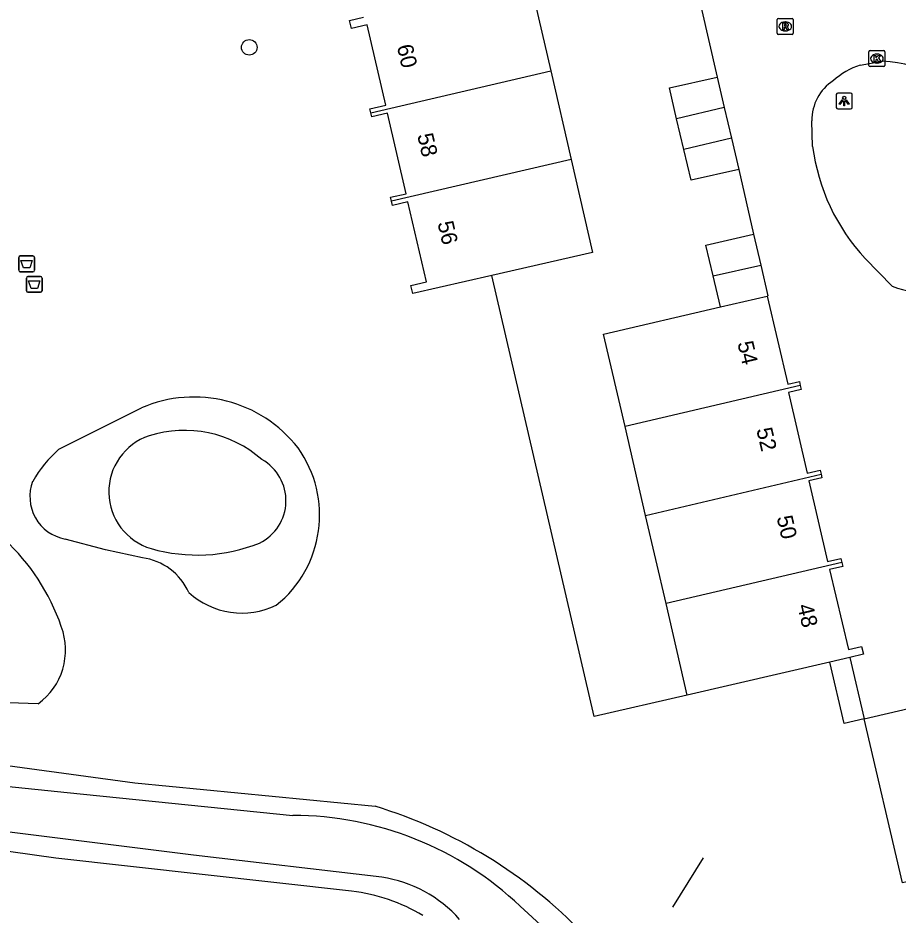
# Model space of a CAD drawing. Extents: x 156414 to 157775, y 382335 to 383765.
# Drawn here: x 157232.8 to 157288.1, y 383123.7 to 383180.1 of the extents above; entities that cross this region are included whole.
import ezdxf

# ---------------------------------------------------------------- set-up
doc = ezdxf.new("R2010")
doc.units = 0
for name, color, linetype in [('IMGEO_Afvalbak', 7, 'Continuous'), ('IMGEO_Boom', 7, 'Continuous'), ('IMGEO_Duiker', 7, 'Continuous'), ('IMGEO_Grasland_agrarisch', 7, 'Continuous'), ('IMGEO_Kolk', 7, 'Continuous'), ('IMGEO_Lichtpunt', 7, 'Continuous'), ('IMGEO_Meer_plas_ven_vijver', 7, 'Continuous'), ('IMGEO_Muur', 7, 'Continuous'), ('IMGEO_Pand', 7, 'Continuous'), ('IMGEO_Pand_nummerreeks', 7, 'Continuous'), ('IMGEO_Rioolput', 7, 'Continuous'), ('IMGEO_Voetpad_onverhard', 7, 'Continuous'), ('IMGEO_Voetpad_op_trap', 7, 'Continuous'), ('IMGEO_Waterloop', 7, 'Continuous')]:
    doc.layers.add(name, color=color, linetype=linetype)

msp = doc.modelspace()

# ---------------------------------------------------------------- linework, layer by layer
at = {"layer": 'IMGEO_Afvalbak'}
for p, q in [((157232.896, 383164.216), (157232.896, 383165.016)), ((157232.896, 383165.016), (157232.896, 383164.216)), ((157232.996, 383165.116), (157233.786, 383165.116)), ((157233.786, 383165.116), (157232.996, 383165.116)), ((157233.886, 383165.016), (157233.886, 383164.216)), ((157233.886, 383164.216), (157233.886, 383165.016)), ((157233.786, 383164.116), (157232.996, 383164.116)), ((157232.996, 383164.116), (157233.786, 383164.116)), ((157233.477, 383163.828), (157234.267, 383163.828)), ((157234.267, 383163.828), (157233.477, 383163.828)), ((157233.377, 383162.928), (157233.377, 383163.728)), ((157233.377, 383163.728), (157233.377, 383162.928)), ((157234.367, 383163.728), (157234.367, 383162.928)), ((157234.367, 383162.928), (157234.367, 383163.728)), ((157234.267, 383162.828), (157233.477, 383162.828)), ((157233.477, 383162.828), (157234.267, 383162.828))]:
    msp.add_line(p, q, dxfattribs=at)
for points in [[(157233.039, 383164.83), (157233.743, 383164.83), (157233.594, 383164.36), (157233.188, 383164.36), (157233.039, 383164.83)], [(157233.52, 383163.542), (157234.224, 383163.542), (157234.075, 383163.072), (157233.669, 383163.072), (157233.52, 383163.542)]]:
    msp.add_lwpolyline(points, dxfattribs=at)
for centre, start, end in [((157232.996, 383165.016), 90, 180), ((157232.996, 383165.016), 90, 180), ((157233.786, 383165.016), 0, 90), ((157233.786, 383165.016), 360, 90), ((157232.996, 383164.216), 180, 270), ((157232.996, 383164.216), 180, 270), ((157233.477, 383163.728), 90, 180), ((157233.477, 383163.728), 90, 180), ((157233.786, 383164.216), 270, 0), ((157233.786, 383164.216), 270, 0), ((157234.267, 383163.728), 0, 90), ((157234.267, 383163.728), 360, 90), ((157233.477, 383162.928), 180, 270), ((157233.477, 383162.928), 180, 270), ((157234.267, 383162.928), 270, 0), ((157234.267, 383162.928), 270, 0)]:
    msp.add_arc(centre, 0.1, start, end, dxfattribs=at)
at = {"layer": 'IMGEO_Boom'}
msp.add_circle((157247.378, 383178.22), 0.489, dxfattribs=at)
at = {"layer": 'IMGEO_Duiker'}
msp.add_lwpolyline([(157273.969, 383124.199), (157275.9, 383127.296)], dxfattribs=at)
at = {"layer": 'IMGEO_Grasland_agrarisch'}
for points in [[(157274.886, 383137.52), (157269.041, 383136.166), (157262.619, 383163.894)], [(157235.417, 383152.974), (157240.608, 383155.566)], [(157240.666, 383146.146), (157238.347, 383146.648), (157235.812, 383147.324)], [(157234.115, 383136.973), (157225.405, 383137.261), (157217.271, 383137.84)], [(157219.4, 383134.829), (157240.2, 383132.014), (157255.281, 383130.532)], [(157253.805, 383125.195), (157235.233, 383127.269), (157208.754, 383131.002)]]:
    msp.add_lwpolyline(points, dxfattribs=at)
for centre, radius, start, end in [((157243.905, 383147.968), 8.282, 37.882, 113.4596), ((157241.203, 383146.599), 8.609, 132.2267, 149.6581), ((157244.515, 383148.836), 7.275, 308.7735, 35.4419), ((157236.311, 383149.99), 2.713, 159.3237, 259.4038), ((157222.943, 383137.48), 13.356, 18.9972, 75.4307), ((157240.161, 383142.427), 3.753, 24.2049, 82.2692), ((157246.921, 383147.624), 4.951, 227.6284, 295.7402), ((157231.655, 383140.357), 4.184, 306.0113, 20.5794), ((157246.352, 383101.301), 30.565, 43.91, 73.0148), ((157252.587, 383114.373), 10.891, 58.5154, 83.5796)]:
    msp.add_arc(centre, radius, start, end, dxfattribs=at)
at = {"layer": 'IMGEO_Kolk'}
for p, q in [((157286.295, 383177.089), (157286.295, 383177.941)), ((157286.37, 383178.015), (157287.222, 383178.015)), ((157287.296, 383177.941), (157287.296, 383177.089)), ((157286.783, 383177.795), (157286.808, 383177.795)), ((157287.222, 383177.015), (157286.37, 383177.015)), ((157286.806, 383177.235), (157286.781, 383177.235))]:
    msp.add_line(p, q, dxfattribs=at)
for points in [[(157286.295, 383177.089), (157286.295, 383177.941)], [(157286.37, 383178.015), (157287.222, 383178.015)], [(157287.296, 383177.941), (157287.296, 383177.089)], [(157286.616, 383177.715), (157286.739, 383177.715), (157286.739, 383177.564), (157286.869, 383177.715), (157287.033, 383177.715), (157286.887, 383177.564), (157287.04, 383177.315), (157286.888, 383177.315), (157286.803, 383177.479), (157286.739, 383177.412), (157286.739, 383177.315), (157286.616, 383177.315), (157286.616, 383177.715)], [(157287.222, 383177.015), (157286.37, 383177.015)]]:
    msp.add_lwpolyline(points, dxfattribs=at)
for centre, start, end in [((157286.372, 383177.939), 91.552, 178.448), ((157286.372, 383177.939), 91.552, 178.448), ((157287.22, 383177.939), 1.552, 88.448), ((157287.22, 383177.939), 1.552, 88.448), ((157286.372, 383177.091), 181.552, 268.448), ((157286.372, 383177.091), 181.552, 268.448), ((157287.22, 383177.091), 271.552, 358.448), ((157287.22, 383177.091), 271.552, 358.448)]:
    msp.add_arc(centre, 0.0765, start, end, dxfattribs=at)
for centre, major_axis, ratio, start_param, end_param in [((157286.782, 383177.515), (-0.387, 0.002), 0.722429, 4.712389, 7.853982), ((157286.807, 383177.515), (-0.39, 0.002), 0.717154, 1.570796, 4.712389)]:
    msp.add_ellipse(centre, major_axis=major_axis, ratio=ratio, start_param=start_param, end_param=end_param, dxfattribs=at)
at = {"layer": 'IMGEO_Lichtpunt'}
for p, q in [((157284.244, 383175.254), (157284.244, 383174.447)), ((157284.244, 383175.254), (157284.244, 383174.447)), ((157285.146, 383175.349), (157284.338, 383175.349)), ((157285.146, 383175.349), (157284.338, 383175.349)), ((157285.24, 383174.447), (157285.24, 383175.254)), ((157285.24, 383174.447), (157285.24, 383175.254)), ((157284.338, 383174.353), (157285.146, 383174.353)), ((157284.338, 383174.353), (157285.146, 383174.353))]:
    msp.add_line(p, q, dxfattribs=at)
for points in [[(157284.618, 383174.918), (157284.657, 383174.89), (157284.469, 383174.628), (157284.431, 383174.655), (157284.618, 383174.918)], [(157284.72, 383174.87), (157284.767, 383174.87), (157284.767, 383174.548), (157284.72, 383174.548), (157284.72, 383174.87)], [(157284.83, 383174.89), (157284.868, 383174.917), (157285.055, 383174.655), (157285.016, 383174.627), (157284.83, 383174.89)]]:
    msp.add_lwpolyline(points, dxfattribs=at)
msp.add_circle((157284.743, 383175.052), 0.0994, dxfattribs=at)
for centre, start, end in [((157284.338, 383175.254), 90, 180), ((157284.338, 383175.254), 90, 180), ((157285.146, 383175.254), 0, 90), ((157285.146, 383175.254), 0, 90), ((157284.338, 383174.447), 180, 270), ((157284.338, 383174.447), 180, 270), ((157285.146, 383174.447), 270, 0), ((157285.146, 383174.447), 270, 360)]:
    msp.add_arc(centre, 0.0946, start, end, dxfattribs=at)
at = {"layer": 'IMGEO_Meer_plas_ven_vijver'}
for centre, radius, start, end in [((157242.263, 383150.289), 3.711, 108.4933, 253.6429), ((157243.31, 383146.8), 7.352, 48.6338, 107.6069), ((157246.724, 383149.735), 2.96, 296.058, 60.7731), ((157244.118, 383156.746), 10.429, 253.8577, 291.9964)]:
    msp.add_arc(centre, radius, start, end, dxfattribs=at)
at = {"layer": 'IMGEO_Muur'}
msp.add_lwpolyline([(157274.886, 383137.52), (157269.041, 383136.166), (157262.619, 383163.894)], dxfattribs=at)
at = {"layer": 'IMGEO_Pand'}
for points in [[(157264.975, 383182.535), (157266.308, 383176.742)], [(157255.017, 383174.11), (157254.958, 383174.361), (157255.956, 383174.592), (157254.79, 383179.631), (157253.791, 383179.4), (157253.672, 383179.913), (157254.543, 383180.115)], [(157255.017, 383174.11), (157266.308, 383176.742)], [(157266.308, 383176.742), (157267.59, 383171.166)], [(157274.219, 383173.739), (157273.765, 383175.674), (157276.765, 383176.353)], [(157276.765, 383176.353), (157277.21, 383174.441)], [(157256.306, 383168.546), (157256.247, 383168.798), (157257.233, 383169.027), (157256.061, 383174.088), (157255.075, 383173.859), (157255.017, 383174.11)], [(157277.21, 383174.441), (157274.219, 383173.739)], [(157277.21, 383174.441), (157277.661, 383172.506)], [(157274.672, 383171.805), (157274.219, 383173.739)], [(157277.661, 383172.506), (157274.672, 383171.805)], [(157277.661, 383172.506), (157278.12, 383170.537)], [(157278.12, 383170.537), (157275.126, 383169.87), (157274.672, 383171.805)], [(157267.59, 383171.166), (157256.306, 383168.546)], [(157267.59, 383171.166), (157268.931, 383165.337), (157262.619, 383163.894)], [(157262.619, 383163.894), (157257.647, 383162.758), (157257.531, 383163.259), (157258.512, 383163.486), (157257.343, 383168.521), (157256.364, 383168.294), (157256.306, 383168.546)], [(157276.51, 383163.857), (157276.058, 383165.793), (157279.054, 383166.482)], [(157279.054, 383166.482), (157279.499, 383164.543)], [(157276.51, 383163.857), (157279.499, 383164.543)], [(157279.499, 383164.543), (157279.944, 383162.604), (157279.909, 383162.596)], [(157276.964, 383161.911), (157276.51, 383163.857)], [(157276.964, 383161.911), (157279.909, 383162.596)], [(157279.909, 383162.596), (157281.199, 383157.051), (157281.925, 383157.22), (157281.983, 383156.974)], [(157270.976, 383154.401), (157269.632, 383160.207), (157276.964, 383161.911)], [(157281.983, 383156.974), (157270.976, 383154.401)], [(157281.983, 383156.974), (157282.04, 383156.728), (157281.243, 383156.543), (157282.422, 383151.467), (157283.23, 383151.656), (157283.288, 383151.411)], [(157272.272, 383148.808), (157270.976, 383154.401)], [(157272.272, 383148.808), (157283.288, 383151.411)], [(157283.288, 383151.411), (157283.346, 383151.165), (157282.531, 383150.973), (157283.702, 383145.909), (157284.534, 383146.104), (157284.592, 383145.856)], [(157273.553, 383143.274), (157272.272, 383148.808)], [(157284.592, 383145.856), (157273.553, 383143.274)], [(157284.592, 383145.856), (157284.65, 383145.608), (157283.829, 383145.417), (157285.003, 383140.385), (157285.831, 383140.576), (157285.946, 383140.084), (157285.106, 383139.889)], [(157274.886, 383137.52), (157273.553, 383143.274)], [(157283.849, 383139.598), (157274.886, 383137.52)], [(157285.106, 383139.889), (157283.849, 383139.598)], [(157286.005, 383136.032), (157291.558, 383137.327), (157291.387, 383138.059), (157291.634, 383138.117)], [(157294.209, 383127.055), (157288.41, 383125.719), (157286.005, 383136.032)]]:
    msp.add_lwpolyline(points, dxfattribs=at)
at = {"layer": 'IMGEO_Rioolput'}
for p, q in [((157280.54, 383179.109), (157280.54, 383179.961)), ((157280.615, 383180.035), (157281.467, 383180.035)), ((157281.028, 383179.815), (157281.053, 383179.815)), ((157281.541, 383179.961), (157281.541, 383179.109)), ((157281.467, 383179.035), (157280.615, 383179.035)), ((157281.051, 383179.255), (157281.026, 383179.255))]:
    msp.add_line(p, q, dxfattribs=at)
for points in [[(157280.54, 383179.109), (157280.54, 383179.961)], [(157280.615, 383180.035), (157281.467, 383180.035)], [(157281.129, 383179.733), (157280.877, 383179.735), (157280.877, 383179.335)], [(157281.055, 383179.654), (157281.001, 383179.654), (157281.001, 383179.573)], [(157281.001, 383179.573), (157281.053, 383179.573)], [(157281.541, 383179.961), (157281.541, 383179.109)], [(157281.467, 383179.035), (157280.615, 383179.035)], [(157280.877, 383179.335), (157281.001, 383179.335), (157281.001, 383179.497), (157281.012, 383179.497)], [(157281.059, 383179.468), (157281.13, 383179.335), (157281.27, 383179.335), (157281.205, 383179.461)]]:
    msp.add_lwpolyline(points, dxfattribs=at)
for centre, radius, start, end in [((157280.617, 383179.959), 0.0765, 91.552, 178.448), ((157280.617, 383179.959), 0.0765, 91.552, 178.448), ((157281.037, 383179.762), 0.19, 274.7715, 282.9687), ((157281.061, 383179.558), 0.0964, 77.0061, 93.1865), ((157281.075, 383179.615), 0.0378, 276.6634, 79.6772), ((157281.128, 383179.623), 0.109, 350.3612, 89.416), ((157281.126, 383179.623), 0.112, 277.5842, 350.9817), ((157281.465, 383179.959), 0.0765, 1.552, 88.448), ((157281.465, 383179.959), 0.0765, 1.552, 88.448), ((157280.617, 383179.111), 0.0765, 181.552, 268.448), ((157280.617, 383179.111), 0.0765, 181.552, 268.448), ((157281.011, 383179.444), 0.0533, 26.0293, 88.6989), ((157281.11, 383179.408), 0.108, 29.5134, 73.7905), ((157281.465, 383179.111), 0.0765, 271.552, 358.448), ((157281.465, 383179.111), 0.0765, 271.552, 358.448)]:
    msp.add_arc(centre, radius, start, end, dxfattribs=at)
for centre, major_axis, ratio, start_param, end_param in [((157281.027, 383179.535), (-0.387, 0.002), 0.722429, 4.712389, 7.853982), ((157281.052, 383179.535), (-0.39, 0.002), 0.717154, 1.570796, 4.712389)]:
    msp.add_ellipse(centre, major_axis=major_axis, ratio=ratio, start_param=start_param, end_param=end_param, dxfattribs=at)
at = {"layer": 'IMGEO_Voetpad_onverhard'}
for points in [[(157275.742, 383180.802), (157276.765, 383176.353)], [(157285.751, 383177.1), (157287.157, 383177.362)], [(157282.76, 383172), (157282.711, 383173.603)], [(157278.12, 383170.537), (157279.054, 383166.482)], [(157287.76, 383163.223), (157286.068, 383164.945)], [(157285.106, 383139.889), (157286.005, 383136.032)]]:
    msp.add_lwpolyline(points, dxfattribs=at)
for centre, radius, start, end in [((157286.691, 383169.466), 7.909, 32.9724, 86.6198), ((157287.128, 383172.741), 4.572, 107.5292, 132.1501), ((157285.673, 383173.646), 2.962, 122.9879, 180.8224), ((157295.327, 383173.59), 12.667, 187.2087, 223.0339), ((157289.452, 383167.105), 4.235, 246.4483, 319.36)]:
    msp.add_arc(centre, radius, start, end, dxfattribs=at)
at = {"layer": 'IMGEO_Voetpad_op_trap'}
msp.add_lwpolyline([(157286.005, 383136.032), (157284.749, 383135.739), (157283.849, 383139.598)], dxfattribs=at)
at = {"layer": 'IMGEO_Waterloop'}
for points in [[(157255.702, 383126.076), (157243.875, 383127.452), (157216.708, 383130.861), (157204.142, 383133.078), (157190.22, 383136.733), (157176.955, 383140.799), (157172.848, 383141.744), (157163.813, 383142.401), (157145.784, 383143.345)], [(157181.113, 383142.031), (157195.117, 383137.801), (157205.877, 383135.337), (157221.729, 383132.873), (157235.938, 383131.395), (157250.107, 383129.957)], [(157264.398, 383124.249), (157295.199, 383095.953), (157296.657, 383094.105), (157297.355, 383092.791)]]:
    msp.add_lwpolyline(points, dxfattribs=at)
for centre, radius, start, end in [((157250.076, 383109.134), 20.823, 46.5417, 89.9136), ((157254.439, 383117.913), 8.26, 41.8777, 81.2025)]:
    msp.add_arc(centre, radius, start, end, dxfattribs=at)

# ---------------------------------------------------------------- texts
at = {"layer": 'IMGEO_Pand_nummerreeks'}
for s, rotation, p in [('60', 283.0288, (157256.639, 383178.293)), ('58', 283.0403, (157257.92, 383172.708)), ('56', 283.069, (157259.192, 383167.19)), ('54', 283.0976, (157278.028, 383159.648)), ('52', 283.0747, (157279.217, 383154.213)), ('50', 283.0174, (157280.493, 383148.69)), ('48', 283.132, (157281.794, 383143.135))]:
    msp.add_text(s, height=1, rotation=rotation, dxfattribs=at).set_placement(p)

doc.saveas('drawing.dxf')
